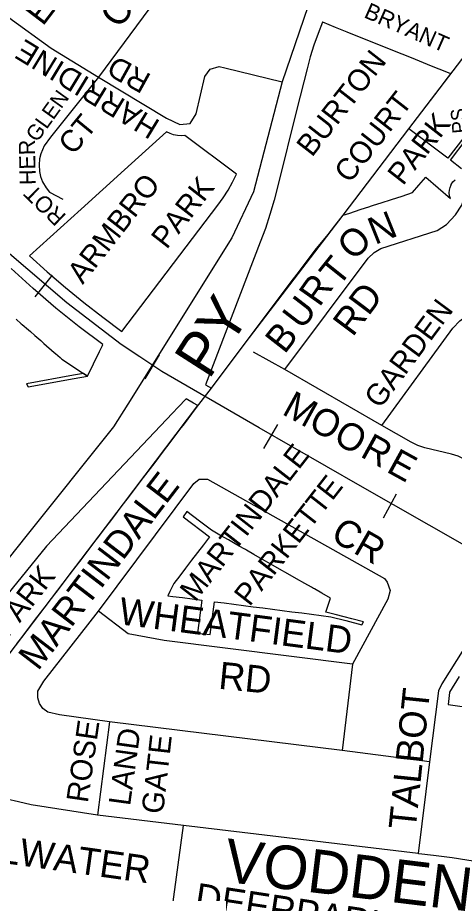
# Model space of a CAD drawing. Extents: x 586326 to 623965, y 4819854 to 4857850.
# Drawn here: x 598053 to 598455, y 4838060 to 4838866 of the extents above; entities that cross this region are included whole.
import ezdxf

# ---------------------------------------------------------------- set-up
doc = ezdxf.new("R2010")
doc.units = 0
for name, color, linetype in [('Lots_Concessions', 7, 'Continuous'), ('Major Rds and Hwys', 7, 'Continuous'), ('Major Rds Lbls', 7, 'Continuous'), ('Minor Rd Lbls', 7, 'Continuous'), ('Minor Rds', 7, 'Continuous'), ('Park Lbls', 7, 'Continuous'), ('Park Outlines', 7, 'Continuous'), ('Proposed Secondary Rds', 7, 'Continuous'), ('Railways_lbls', 7, 'Continuous'), ('Secondary Rds Lbls', 7, 'Continuous')]:
    doc.layers.add(name, color=color, linetype=linetype)

msp = doc.modelspace()

# ---------------------------------------------------------------- linework, layer by layer
at = {"layer": 'Lots_Concessions'}
for p, q in [((598413.22, 4838763.17), (598514.63, 4838896.1)), ((598352.69, 4838683.73), (598413.22, 4838763.17)), ((598266.51, 4838571.29), (598352.69, 4838683.73)), ((598254.42, 4838555.03), (598266.51, 4838571.29)), ((598231.57, 4838524.56), (598254.42, 4838555.03)), ((598217.74, 4838506.73), (598231.57, 4838524.56)), ((598150.78, 4838418.06), (598219.08, 4838508.54)), ((598003.67, 4838224.9), (598150.78, 4838418.06))]:
    msp.add_line(p, q, dxfattribs=at)
at = {"layer": 'Major Rds and Hwys'}
for points in [[(598402.28, 4838996.68), (598343.13, 4838917.33), (598320.28, 4838875.46), (598296.55, 4838806.27)], [(598296.55, 4838806.27), (598270.42, 4838705.21), (598250.45, 4838662.71), (598154.61, 4838509.87)], [(598154.61, 4838509.87), (598141.59, 4838489.1), (598061.08, 4838388.09), (597954.34, 4838253.95), (597926.01, 4838219.16)]]:
    msp.add_lwpolyline(points, dxfattribs=at)
at = {"layer": 'Minor Rds'}
for points in [[(598203.63, 4838913.67), (598127.66, 4838810.74)], [(598045.46, 4838865.69), (598084.16, 4838837.27), (598127.66, 4838810.74)], [(598127.66, 4838810.74), (598190.4, 4838772.79), (598202.65, 4838766.96), (598212.17, 4838768.11), (598217.5, 4838776.86), (598225.49, 4838811.12), (598230.44, 4838817.98), (598238.6, 4838820.54), (598244.05, 4838819.13), (598296.55, 4838806.27)], [(598127.66, 4838810.74), (598083.49, 4838755.34), (598077.92, 4838747.4), (598074.73, 4838740.06), (598073.65, 4838735.43), (598073.28, 4838730.09), (598073.59, 4838723.98), (598074.46, 4838719.41), (598076.31, 4838714.47), (598079.58, 4838708.91), (598082.86, 4838704.99), (598095.04, 4838698.27)], [(598299.05, 4838541.72), (598375.79, 4838644.13), (598381.1, 4838649.47), (598387.52, 4838653.16), (598439.21, 4838669.47), (598447.72, 4838675.03), (598456.16, 4838683.99), (598461.97, 4838693.05), (598465.71, 4838704.28)], [(598388.22, 4838490.25), (598453.55, 4838579.82), (598459.88, 4838586.62), (598508.9, 4838622.24), (598514.38, 4838628.6), (598558.22, 4838685.48)], [(598299.05, 4838541.72), (598270.24, 4838557.7)], [(598388.22, 4838490.25), (598299.05, 4838541.72)], [(598476.52, 4838448), (598462.67, 4838459.7), (598458.45, 4838462.03), (598452.39, 4838463.87), (598427.93, 4838469.68), (598421.49, 4838471.81), (598415.36, 4838474.79), (598388.22, 4838490.25)], [(598127.89, 4838319.27), (598215.39, 4838436.88), (598220.38, 4838440.83), (598228.07, 4838440.93), (598390.62, 4838349.3), (598393.16, 4838346.05), (598396.1, 4838338.44), (598393.96, 4838330.37), (598361.46, 4838270.56)], [(598137.84, 4838217.55), (598091.88, 4838224.04), (598081.07, 4838226.46), (598076.52, 4838229.85), (598073.6, 4838234.47), (598071.84, 4838239.7), (598072.03, 4838245.73), (598077.54, 4838255.14), (598127.89, 4838319.27)], [(598361.46, 4838270.56), (598188.27, 4838292.53), (598154.9, 4838298.54), (598127.89, 4838319.27)], [(598628.15, 4838212.34), (598481.2, 4838295.51), (598476.05, 4838295.45), (598471.85, 4838294.09), (598467.27, 4838290.37), (598463.79, 4838284.72), (598443.37, 4838252.63), (598440.5, 4838246.18), (598432.2, 4838180.67)], [(598361.46, 4838270.56), (598351.86, 4838191.21)], [(598137.84, 4838217.55), (598126.75, 4838131.69)], [(598351.86, 4838191.21), (598137.84, 4838217.55)], [(598432.2, 4838180.67), (598351.86, 4838191.21)], [(598432.2, 4838180.67), (598421.67, 4838096.38)], [(598194.48, 4838038.43), (598206.05, 4838122.15)]]:
    msp.add_lwpolyline(points, dxfattribs=at)
at = {"layer": 'Park Outlines'}
for points in [[(598463.62, 4838755.09), (598448.95, 4838736.02), (598413.22, 4838763.17), (598441.99, 4838800.93), (598447.44, 4838808.08), (598451.74, 4838813.73), (598448.03, 4838815.22), (598434.12, 4838820.83), (598415.43, 4838828.36), (598406.99, 4838831.76), (598398.55, 4838835.17), (598390.12, 4838838.57), (598381.68, 4838841.97), (598373.24, 4838845.37), (598364.8, 4838848.77), (598356.37, 4838852.17), (598345.7, 4838856.47), (598334.14, 4838861.13), (598333.85, 4838861.24), (598329.61, 4838850.77), (598325.8, 4838840.14), (598322.43, 4838829.36), (598319.49, 4838818.46), (598310.29, 4838781.28), (598292.81, 4838710.61), (598289.33, 4838697.45), (598285.46, 4838684.41), (598281.18, 4838671.49), (598276.5, 4838658.71), (598226.28, 4838527.58), (598231.57, 4838524.56), (598254.42, 4838555.03), (598266.51, 4838571.29), (598288.42, 4838600.41), (598293.87, 4838607.76), (598299.33, 4838615.11), (598304.92, 4838622.33), (598310.5, 4838629.54), (598315.97, 4838636.88), (598321.43, 4838644.22), (598327.07, 4838651.39), (598332.7, 4838658.57), (598338.8, 4838666.05), (598345.15, 4838673.84), (598350.65, 4838681.06), (598352.69, 4838683.73), (598358.74, 4838685.69), (598368.37, 4838688.81), (598377.34, 4838691.72), (598377.99, 4838691.93), (598380.6, 4838692.78), (598387.62, 4838695.05), (598397.24, 4838698.17), (598406.86, 4838701.29), (598416.5, 4838704.42), (598422.38, 4838711.26), (598428.8, 4838718.75), (598451.42, 4838699.06), (598450.64, 4838701.55), (598450.3, 4838704.14), (598450.42, 4838706.75), (598450.99, 4838709.3), (598451.99, 4838711.72), (598452.11, 4838711.95), (598453.72, 4838714.32), (598455.74, 4838716.35)], [(598461.69, 4838726.34), (598451.34, 4838734.21), (598465.97, 4838753.22)], [(598051.92, 4838588.03), (598056.81, 4838583.78), (598057.65, 4838583.04), (598063.38, 4838578.06), (598065.11, 4838576.56), (598069.12, 4838573.07), (598074.64, 4838568.28), (598077.61, 4838565.7), (598087.14, 4838557.41), (598088.17, 4838556.52), (598092.45, 4838552.8), (598094.2, 4838551.27), (598113.98, 4838538.05), (598117.57, 4838535.65), (598128.75, 4838558.23), (598131.48, 4838563.74), (598131.9, 4838564.59), (598109.99, 4838581.1), (598088.6, 4838598.28), (598067.76, 4838616.11), (598047.48, 4838634.58)], [(598052.63, 4838289.24), (598058.09, 4838296.39), (598063.55, 4838303.54), (598069.01, 4838310.69), (598074.47, 4838317.84), (598079.93, 4838324.99), (598085.39, 4838332.14), (598090.85, 4838339.3), (598096.31, 4838346.45), (598101.77, 4838353.6), (598107.23, 4838360.75), (598112.69, 4838367.9), (598118.15, 4838375.05), (598121.95, 4838380.03), (598123.6, 4838382.21), (598129.04, 4838389.38), (598134.47, 4838396.55), (598139.91, 4838403.72), (598145.34, 4838410.89), (598150.78, 4838418.06), (598156.21, 4838425.23), (598161.65, 4838432.4), (598167.08, 4838439.56), (598173.43, 4838447.93), (598179.78, 4838456.31), (598186.69, 4838465.42), (598193.6, 4838474.54), (598203.5, 4838487.6), (598205.78, 4838490.61), (598217.74, 4838506.74), (598219.08, 4838508.54), (598215.1, 4838510.81), (598208.41, 4838514.65), (598201.17, 4838507.01), (598195.93, 4838501.48), (598079.84, 4838379.09), (597948.05, 4838216.93)], [(598459.56, 4838259.14), (598450.61, 4838244.72), (598450.61, 4838244.71), (598449.16, 4838233.48), (598464.29, 4838231.53)]]:
    msp.add_lwpolyline(points, dxfattribs=at)
for points in [[(598190.43, 4838760.41), (598151.68, 4838725.3), (598111.82, 4838689.19), (598102.23, 4838680.49), (598064.44, 4838646.25), (598080.69, 4838631.51), (598097.32, 4838617.19), (598114.3, 4838603.3), (598131.64, 4838589.84), (598149.3, 4838576.82), (598237.53, 4838692.82), (598242.41, 4838699.6), (598246.92, 4838706.64), (598251.04, 4838713.91), (598254.78, 4838721.39), (598254.53, 4838721.57), (598207.24, 4838757.11), (598203.76, 4838756.8), (598200.27, 4838756.98), (598196.84, 4838757.65), (598193.54, 4838758.81)], [(598063.05, 4838525.85), (598105.27, 4838533.43), (598117.57, 4838535.65), (598113.98, 4838538.05), (598104.74, 4838536.39), (598061.65, 4838528.65)], [(598209.14, 4838410.93), (598205.5, 4838406.16), (598229.74, 4838387.67), (598224.28, 4838380.52), (598218.83, 4838373.36), (598213.37, 4838366.21), (598207.91, 4838359.06), (598202.46, 4838351.9), (598197, 4838344.75), (598193.48, 4838337.35), (598191.67, 4838333.55), (598196.02, 4838332.99), (598204.94, 4838331.84), (598213.86, 4838330.69), (598222.79, 4838329.54), (598218.9, 4838299.3), (598230.41, 4838297.82), (598234.3, 4838328.06), (598243.23, 4838326.91), (598252.15, 4838325.76), (598261.07, 4838324.61), (598270, 4838323.46), (598278.92, 4838322.32), (598287.85, 4838321.17), (598296.77, 4838320.02), (598305.69, 4838318.87), (598314.62, 4838317.72), (598323.54, 4838316.57), (598332.46, 4838315.42), (598341.39, 4838314.28), (598355.12, 4838310.67), (598369.91, 4838306.78), (598371.5, 4838309.46), (598360.57, 4838312.34), (598353.8, 4838314.11), (598345.24, 4838316.36), (598336.68, 4838318.61), (598341.01, 4838331.41), (598333.2, 4838335.87), (598326.27, 4838339.82), (598325.38, 4838340.32), (598323.61, 4838341.33), (598317.56, 4838344.78), (598309.75, 4838349.24), (598301.93, 4838353.69), (598294.12, 4838358.15), (598286.3, 4838362.61), (598278.49, 4838367.06), (598270.67, 4838371.52), (598263.88, 4838375.39), (598263.74, 4838375.47), (598262.85, 4838375.98), (598261.22, 4838376.91), (598261.09, 4838376.99), (598255.04, 4838380.43), (598247.22, 4838384.89), (598239.41, 4838389.35), (598231.59, 4838393.8), (598220.66, 4838402.14)]]:
    msp.add_lwpolyline(points, close=True, dxfattribs=at)
at = {"layer": 'Proposed Secondary Rds'}
for points in [[(598126.75, 4838131.69), (598065.91, 4838141.13), (598054.31, 4838143.84), (598043.37, 4838146.53), (598026.51, 4838152.35), (598018.98, 4838155.56), (598003.42, 4838163.69), (597989.12, 4838172.36), (597926.01, 4838219.16)], [(598206.05, 4838122.15), (598126.75, 4838131.69)], [(598421.67, 4838096.38), (598206.05, 4838122.15)], [(598545.61, 4838077.88), (598452.87, 4838092.45), (598435.71, 4838094.61), (598422.47, 4838096.28), (598421.67, 4838096.38)]]:
    msp.add_lwpolyline(points, dxfattribs=at)
at = {"layer": 'Railways_lbls'}
for p, q in [((598098.64, 4838603.08), (598046.01, 4838648.25)), ((598085.1, 4838628.54), (598069.1, 4838608.54)), ((598183.48, 4838555.1), (598170.48, 4838533.1)), ((598368.49, 4838434.76), (598275.52, 4838488.14)), ((598292.48, 4838491.1), (598279.48, 4838469.1)), ((598462.35, 4838380.99), (598368.49, 4838434.76)), ((598401.48, 4838427.1), (598389.48, 4838405.1))]:
    msp.add_line(p, q, dxfattribs=at)
for points in [[(598165.64, 4838553.22), (598148.5, 4838564.8), (598098.64, 4838603.08)], [(598275.52, 4838488.14), (598185.88, 4838539.81), (598165.64, 4838553.22)]]:
    msp.add_lwpolyline(points, dxfattribs=at)

# ---------------------------------------------------------------- texts
at = {"layer": 'Major Rds Lbls'}
msp.add_text('PY', height=40.002, rotation=57.3006, dxfattribs=at).set_placement((598229.34, 4838531.66))
at = {"layer": 'Minor Rd Lbls'}
for s, height, rotation, p in [('ECCLESTONE DR', 22.5998, 52.59466, (598076.6, 4838856.96)), ('COWAN', 25.002, 53.90103, (598147.27, 4838854.34)), ('BRYANT', 15, 336.10385, (598371.02, 4838865.97)), ('HARRIDINE', 19.998, 148.68491, (598185.48, 4838769.86)), ('RD', 19.998, 151.05573, (598177.29, 4838812.44)), ('GLEN', 14.185, 54.32259, (598071.35, 4838750.07)), ('CT', 19.998, 50.62233, (598104.65, 4838738.11)), ('PS', 13.002, 94.82925, (598466.3, 4838759.4)), ('HER', 14.77, 91.26472, (598070.13, 4838711.6)), ('ROT', 15.071, 135.66384, (598098.97, 4838683.37)), ('N', 25, 21.82613, (598381.98, 4838656.16)), ('O', 25, 44.22529, (598362.23, 4838640.89)), ('T', 25, 51.34021, (598348.6, 4838616.81)), ('R', 25, 54.86583, (598330.91, 4838598.39)), ('RD', 25.002, 52.9909, (598361.46, 4838570.94)), ('U', 25, 52.43143, (598314.91, 4838577.39)), ('GARDEN', 19.998, 53.39172, (598386.72, 4838504.77)), ('B', 25, 51.95298, (598298.83, 4838555.16)), ('M', 25, 331.16452, (598295.48, 4838501.1)), ('O', 25, 331.16452, (598319.48, 4838488.1)), ('O', 25, 331.16452, (598342.48, 4838475.1)), ('R', 25, 331.16452, (598367.48, 4838462.1)), ('E', 25, 331.16452, (598391.48, 4838448.1)), ('MARTINDALE', 25.002, 52.50375, (598072.11, 4838263.67)), ('CR', 25.002, 330.39557, (598340.05, 4838385.44)), ('WHEATFIELD', 25.002, 352.59532, (598145.55, 4838307.47)), ('RD', 25.002, 354.28943, (598237.48, 4838248.1)), ('TALBOT', 25.002, 84.09388, (598419.37, 4838117.7)), ('ROSE', 19.998, 81.75321, (598117.89, 4838142.46)), ('LAND', 19.998, 82.13273, (598156.79, 4838139.7)), ('GATE', 19.998, 83.56351, (598187.12, 4838132.23)), ('STILLWATER', 25.002, 352.03827, (597965.74, 4838098.02)), ('DEERPARK', 25.002, 351.28529, (598215.22, 4838044.81))]:
    msp.add_text(s, height=height, rotation=rotation, dxfattribs=at).set_placement(p)
at = {"layer": 'Park Lbls'}
for s, p in [('BURTON', (598324.04, 4838736.37)), ('COURT', (598358.73, 4838712.17)), ('PARK', (598407.74, 4838710.14)), ('ARMBRO', (598113.26, 4838619.34)), ('PARK', (598190.44, 4838651.53)), ('MARTINDALE', (598216.73, 4838327.13)), ('PARKETTE', (598266.67, 4838322.97)), ('PARK', (598044.34, 4838294.02))]:
    msp.add_text(s, height=19.992, rotation=52.00002, dxfattribs=at).set_placement(p)
at = {"layer": 'Secondary Rds Lbls'}
msp.add_text('VODDEN', height=40.002, rotation=353.05483, dxfattribs=at).set_placement((598241.83, 4838070.7))

doc.saveas('drawing.dxf')
